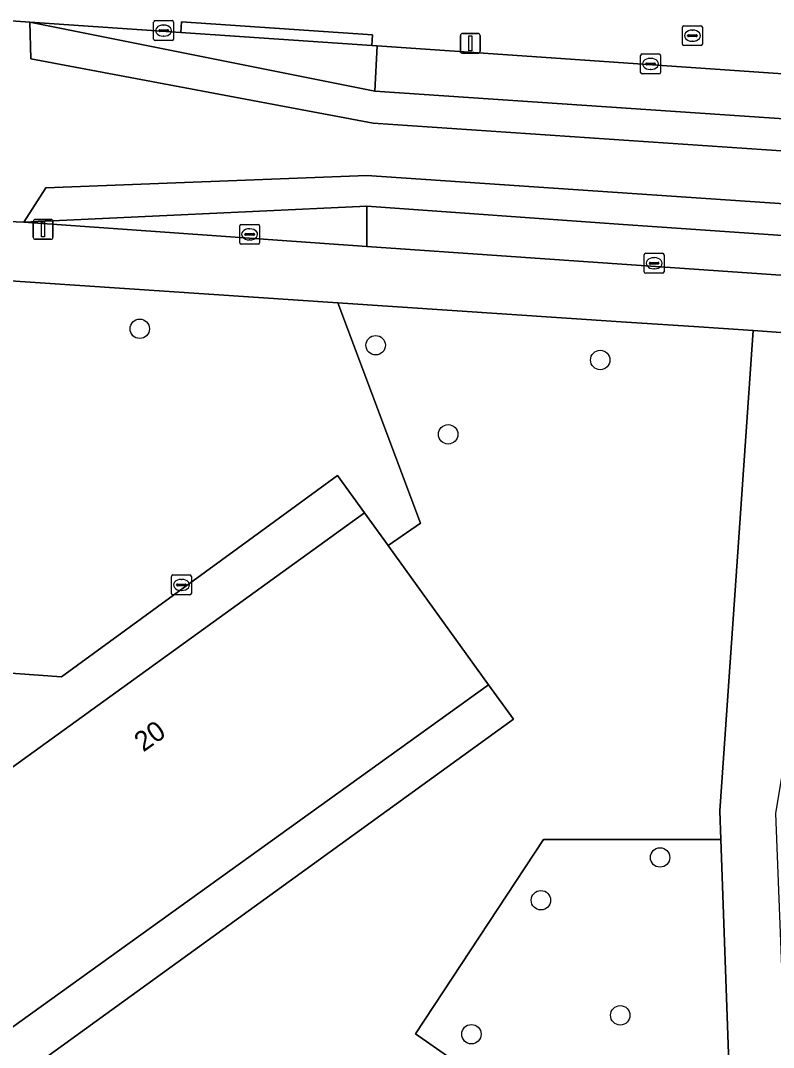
# Model space of a CAD drawing. Extents: x 161084 to 161928, y 385354 to 386522.
# Drawn here: x 161422.9 to 161460.9, y 386104.3 to 386156 of the extents above; entities that cross this region are included whole.
import ezdxf

# ---------------------------------------------------------------- set-up
doc = ezdxf.new("R2010")
doc.units = 0
for name, color, linetype in [('IMGEO_Boom', 7, 'Continuous'), ('IMGEO_Brandkraan', 7, 'Continuous'), ('IMGEO_Groenvoorziening', 7, 'Continuous'), ('IMGEO_Kolk', 7, 'Continuous'), ('IMGEO_Lichtmast', 7, 'Continuous'), ('IMGEO_Pand', 7, 'Continuous'), ('IMGEO_Pand_nummerreeks', 7, 'Continuous'), ('IMGEO_Pand_overbouw', 7, 'Continuous'), ('IMGEO_Parkeervlak_gesloten', 7, 'Continuous'), ('IMGEO_Rijbaan_lokaal_gesloten', 7, 'Continuous'), ('IMGEO_Rioolput', 7, 'Continuous'), ('IMGEO_Voetpad_halfverhard', 7, 'Continuous'), ('IMGEO_Voetpad_open', 7, 'Continuous')]:
    doc.layers.add(name, color=color, linetype=linetype)

msp = doc.modelspace()

# ---------------------------------------------------------------- linework, layer by layer
at = {"layer": 'IMGEO_Boom'}
for centre in [(161428.947, 386140.452), (161440.827, 386139.623), (161452.135, 386138.879), (161444.478, 386135.138), (161455.148, 386113.821), (161449.148, 386111.665), (161453.144, 386105.871), (161445.649, 386104.919)]:
    msp.add_circle(centre, 0.489, dxfattribs=at)
at = {"layer": 'IMGEO_Brandkraan'}
for p, q in [((161456.278, 386154.792), (161456.278, 386155.644)), ((161456.353, 386155.718), (161457.205, 386155.718)), ((161456.58, 386155.261), (161456.978, 386155.261)), ((161456.766, 386155.498), (161456.791, 386155.498)), ((161457.279, 386155.644), (161457.279, 386154.792)), ((161457.205, 386154.718), (161456.353, 386154.718)), ((161456.537, 386155.212), (161456.537, 386155.224)), ((161456.975, 386155.175), (161456.577, 386155.175)), ((161456.789, 386154.938), (161456.764, 386154.938)), ((161457.021, 386155.224), (161457.021, 386155.212))]:
    msp.add_line(p, q, dxfattribs=at)
for points in [[(161456.278, 386154.792), (161456.278, 386155.644)], [(161456.353, 386155.718), (161457.205, 386155.718)], [(161457.279, 386155.644), (161457.279, 386154.792)], [(161457.205, 386154.718), (161456.353, 386154.718)]]:
    msp.add_lwpolyline(points, dxfattribs=at)
for centre, radius, start, end in [((161456.355, 386155.642), 0.0765, 91.552, 178.448), ((161456.355, 386155.642), 0.0765, 91.552, 178.448), ((161456.577, 386155.221), 0.0403, 85.8775, 175.7526), ((161456.982, 386155.223), 0.0386, 1.7309, 96.639), ((161457.203, 386155.642), 0.0765, 1.552, 88.448), ((161457.203, 386155.642), 0.0765, 1.552, 88.448), ((161456.355, 386154.794), 0.0765, 181.552, 268.448), ((161456.355, 386154.794), 0.0765, 181.552, 268.448), ((161456.574, 386155.211), 0.0366, 178.938, 274.7102), ((161456.978, 386155.218), 0.043, 264.8664, 352.4533), ((161457.203, 386154.794), 0.0765, 271.552, 358.448), ((161457.203, 386154.794), 0.0765, 271.552, 358.448)]:
    msp.add_arc(centre, radius, start, end, dxfattribs=at)
for centre, major_axis, ratio, start_param, end_param in [((161456.765, 386155.218), (-0.387, 0.002), 0.722429, 4.712389, 7.853982), ((161456.79, 386155.218), (-0.39, 0.002), 0.717154, 1.570796, 4.712389)]:
    msp.add_ellipse(centre, major_axis=major_axis, ratio=ratio, start_param=start_param, end_param=end_param, dxfattribs=at)
at = {"layer": 'IMGEO_Groenvoorziening'}
for points in [[(161438.92, 386141.764), (161421.667, 386142.92), (161415.332, 386136.844), (161417.062, 386136.751), (161416.891, 386133.983), (161415.147, 386134.09), (161414.965, 386131.369), (161415.763, 386131.314), (161415.247, 386123.627), (161425.008, 386122.924), (161434.674, 386129.969), (161438.911, 386133.057), (161440.268, 386131.176), (161441.452, 386129.535), (161443.081, 386130.663)], [(161458.209, 386114.726), (161449.284, 386114.726), (161442.834, 386104.937), (161449.228, 386100.463), (161451.856, 386098.108), (161452.249, 386091.279), (161459.051, 386091.279)]]:
    msp.add_lwpolyline(points, close=True, dxfattribs=at)
msp.add_lwpolyline([(161449.228, 386100.463), (161442.834, 386104.937), (161449.284, 386114.726), (161458.209, 386114.726), (161458.157, 386116.169), (161458.993, 386128.24), (161459.832, 386140.363), (161456.855, 386140.563), (161453.196, 386140.808), (161438.92, 386141.764), (161443.081, 386130.663), (161441.452, 386129.535), (161441.488, 386129.485), (161446.514, 386122.521), (161447.762, 386120.791), (161422.133, 386102.231), (161420.258, 386104.859), (161419.525, 386105.885), (161414.675, 386112.68), (161415.756, 386113.476), (161418.636, 386115.558), (161413.9, 386115.894), (161413.411, 386107.214), (161412.791, 386098.649)], dxfattribs=at)
at = {"layer": 'IMGEO_Kolk'}
for p, q in [((161429.648, 386155.049), (161429.648, 386155.901)), ((161429.723, 386155.975), (161430.575, 386155.975)), ((161430.136, 386155.755), (161430.161, 386155.755)), ((161430.649, 386155.901), (161430.649, 386155.049)), ((161429.907, 386155.469), (161429.907, 386155.481)), ((161430.345, 386155.432), (161429.947, 386155.432)), ((161429.95, 386155.518), (161430.348, 386155.518)), ((161430.391, 386155.481), (161430.391, 386155.469)), ((161430.575, 386154.975), (161429.723, 386154.975)), ((161430.159, 386155.195), (161430.134, 386155.195)), ((161454.166, 386153.371), (161454.166, 386154.223)), ((161454.241, 386154.297), (161455.093, 386154.297)), ((161455.167, 386154.223), (161455.167, 386153.371)), ((161454.425, 386153.791), (161454.425, 386153.803)), ((161454.863, 386153.754), (161454.465, 386153.754)), ((161454.468, 386153.84), (161454.866, 386153.84)), ((161454.654, 386154.077), (161454.679, 386154.077)), ((161454.909, 386153.803), (161454.909, 386153.791)), ((161455.093, 386153.297), (161454.241, 386153.297)), ((161454.677, 386153.517), (161454.652, 386153.517)), ((161433.979, 386144.784), (161433.979, 386145.636)), ((161434.054, 386145.71), (161434.906, 386145.71)), ((161434.467, 386145.49), (161434.492, 386145.49)), ((161434.98, 386145.636), (161434.98, 386144.784)), ((161434.238, 386145.204), (161434.238, 386145.216)), ((161434.676, 386145.167), (161434.278, 386145.167)), ((161434.281, 386145.253), (161434.679, 386145.253)), ((161434.49, 386144.93), (161434.465, 386144.93)), ((161434.722, 386145.216), (161434.722, 386145.204)), ((161434.906, 386144.71), (161434.054, 386144.71)), ((161454.349, 386143.33), (161454.349, 386144.182)), ((161454.424, 386144.256), (161455.276, 386144.256)), ((161454.837, 386144.036), (161454.862, 386144.036)), ((161455.35, 386144.182), (161455.35, 386143.33)), ((161454.608, 386143.75), (161454.608, 386143.762)), ((161455.046, 386143.713), (161454.648, 386143.713)), ((161454.651, 386143.799), (161455.049, 386143.799)), ((161454.86, 386143.476), (161454.835, 386143.476)), ((161455.092, 386143.762), (161455.092, 386143.75)), ((161455.276, 386143.256), (161454.424, 386143.256))]:
    msp.add_line(p, q, dxfattribs=at)
for points in [[(161429.648, 386155.049), (161429.648, 386155.901)], [(161429.723, 386155.975), (161430.575, 386155.975)], [(161430.649, 386155.901), (161430.649, 386155.049)], [(161430.575, 386154.975), (161429.723, 386154.975)], [(161454.166, 386153.371), (161454.166, 386154.223)], [(161454.241, 386154.297), (161455.093, 386154.297)], [(161455.167, 386154.223), (161455.167, 386153.371)], [(161455.093, 386153.297), (161454.241, 386153.297)], [(161433.979, 386144.784), (161433.979, 386145.636)], [(161434.054, 386145.71), (161434.906, 386145.71)], [(161434.98, 386145.636), (161434.98, 386144.784)], [(161434.906, 386144.71), (161434.054, 386144.71)], [(161454.349, 386143.33), (161454.349, 386144.182)], [(161454.424, 386144.256), (161455.276, 386144.256)], [(161455.35, 386144.182), (161455.35, 386143.33)], [(161455.276, 386143.256), (161454.424, 386143.256)]]:
    msp.add_lwpolyline(points, dxfattribs=at)
for centre, radius, start, end in [((161429.725, 386155.899), 0.0765, 91.552, 178.448), ((161429.725, 386155.899), 0.0765, 91.552, 178.448), ((161430.573, 386155.899), 0.0765, 1.552, 88.448), ((161430.573, 386155.899), 0.0765, 1.552, 88.448), ((161429.947, 386155.478), 0.0403, 85.8775, 175.7526), ((161429.944, 386155.468), 0.0366, 178.938, 274.7102), ((161430.348, 386155.475), 0.043, 264.8664, 352.4533), ((161430.352, 386155.48), 0.0386, 1.7309, 96.639), ((161429.725, 386155.051), 0.0765, 181.552, 268.448), ((161429.725, 386155.051), 0.0765, 181.552, 268.448), ((161430.573, 386155.051), 0.0765, 271.552, 358.448), ((161430.573, 386155.051), 0.0765, 271.552, 358.448), ((161454.243, 386154.221), 0.0765, 91.552, 178.448), ((161454.243, 386154.221), 0.0765, 91.552, 178.448), ((161455.091, 386154.221), 0.0765, 1.552, 88.448), ((161455.091, 386154.221), 0.0765, 1.552, 88.448), ((161454.465, 386153.8), 0.0403, 85.8775, 175.7526), ((161454.462, 386153.79), 0.0366, 178.938, 274.7102), ((161454.866, 386153.797), 0.043, 264.8664, 352.4533), ((161454.87, 386153.802), 0.0386, 1.7309, 96.639), ((161454.243, 386153.373), 0.0765, 181.552, 268.448), ((161454.243, 386153.373), 0.0765, 181.552, 268.448), ((161455.091, 386153.373), 0.0765, 271.552, 358.448), ((161455.091, 386153.373), 0.0765, 271.552, 358.448), ((161434.056, 386145.634), 0.0765, 91.552, 178.448), ((161434.056, 386145.634), 0.0765, 91.552, 178.448), ((161434.904, 386145.634), 0.0765, 1.552, 88.448), ((161434.904, 386145.634), 0.0765, 1.552, 88.448), ((161434.278, 386145.213), 0.0403, 85.8775, 175.7526), ((161434.275, 386145.203), 0.0366, 178.938, 274.7102), ((161434.679, 386145.21), 0.043, 264.8664, 352.4533), ((161434.683, 386145.215), 0.0386, 1.7309, 96.639), ((161434.056, 386144.786), 0.0765, 181.552, 268.448), ((161434.056, 386144.786), 0.0765, 181.552, 268.448), ((161434.904, 386144.786), 0.0765, 271.552, 358.448), ((161434.904, 386144.786), 0.0765, 271.552, 358.448), ((161454.426, 386144.18), 0.0765, 91.552, 178.448), ((161454.426, 386144.18), 0.0765, 91.552, 178.448), ((161455.274, 386144.18), 0.0765, 1.552, 88.448), ((161455.274, 386144.18), 0.0765, 1.552, 88.448), ((161454.648, 386143.759), 0.0403, 85.8775, 175.7526), ((161454.645, 386143.749), 0.0366, 178.938, 274.7102), ((161455.049, 386143.756), 0.043, 264.8664, 352.4533), ((161455.053, 386143.761), 0.0386, 1.7309, 96.639), ((161454.426, 386143.332), 0.0765, 181.552, 268.448), ((161454.426, 386143.332), 0.0765, 181.552, 268.448), ((161455.274, 386143.332), 0.0765, 271.552, 358.448), ((161455.274, 386143.332), 0.0765, 271.552, 358.448)]:
    msp.add_arc(centre, radius, start, end, dxfattribs=at)
for centre, major_axis, ratio, start_param, end_param in [((161430.135, 386155.475), (-0.387, 0.002), 0.722429, 4.712389, 7.853982), ((161430.16, 386155.475), (-0.39, 0.002), 0.717154, 1.570796, 4.712389), ((161454.653, 386153.797), (-0.387, 0.002), 0.722429, 4.712389, 7.853982), ((161454.678, 386153.797), (-0.39, 0.002), 0.717154, 1.570796, 4.712389), ((161434.466, 386145.21), (-0.387, 0.002), 0.722429, 4.712389, 7.853982), ((161434.491, 386145.21), (-0.39, 0.002), 0.717154, 1.570796, 4.712389), ((161454.836, 386143.756), (-0.387, 0.002), 0.722429, 4.712389, 7.853982), ((161454.861, 386143.756), (-0.39, 0.002), 0.717154, 1.570796, 4.712389)]:
    msp.add_ellipse(centre, major_axis=major_axis, ratio=ratio, start_param=start_param, end_param=end_param, dxfattribs=at)
at = {"layer": 'IMGEO_Lichtmast'}
for p, q in [((161445.197, 386155.33), (161445.987, 386155.33)), ((161445.987, 386155.33), (161445.197, 386155.33)), ((161445.097, 386154.43), (161445.097, 386155.23)), ((161445.097, 386155.23), (161445.097, 386154.43)), ((161446.087, 386155.23), (161446.087, 386154.43)), ((161446.087, 386154.43), (161446.087, 386155.23)), ((161445.987, 386154.33), (161445.197, 386154.33)), ((161445.197, 386154.33), (161445.987, 386154.33)), ((161423.688, 386145.961), (161424.478, 386145.961)), ((161424.478, 386145.961), (161423.688, 386145.961)), ((161423.588, 386145.061), (161423.588, 386145.861)), ((161423.588, 386145.861), (161423.588, 386145.061)), ((161424.578, 386145.861), (161424.578, 386145.061)), ((161424.578, 386145.061), (161424.578, 386145.861)), ((161424.478, 386144.961), (161423.688, 386144.961)), ((161423.688, 386144.961), (161424.478, 386144.961))]:
    msp.add_line(p, q, dxfattribs=at)
for points in [[(161445.517, 386155.205), (161445.667, 386155.205), (161445.667, 386154.455), (161445.517, 386154.455), (161445.517, 386155.205)], [(161424.008, 386145.836), (161424.158, 386145.836), (161424.158, 386145.086), (161424.008, 386145.086), (161424.008, 386145.836)]]:
    msp.add_lwpolyline(points, dxfattribs=at)
for centre, start, end in [((161445.197, 386155.23), 90, 180), ((161445.197, 386155.23), 90, 180), ((161445.987, 386155.23), 0, 90), ((161445.987, 386155.23), 360, 90), ((161445.197, 386154.43), 180, 270), ((161445.197, 386154.43), 180, 270), ((161445.987, 386154.43), 270, 0), ((161445.987, 386154.43), 270, 0), ((161423.688, 386145.861), 90, 180), ((161423.688, 386145.861), 90, 180), ((161424.478, 386145.861), 0, 90), ((161424.478, 386145.861), 360, 90), ((161423.688, 386145.061), 180, 270), ((161423.688, 386145.061), 180, 270), ((161424.478, 386145.061), 270, 0), ((161424.478, 386145.061), 270, 0)]:
    msp.add_arc(centre, 0.1, start, end, dxfattribs=at)
at = {"layer": 'IMGEO_Pand'}
msp.add_lwpolyline([(161446.514, 386122.521), (161441.488, 386129.485), (161441.452, 386129.535), (161440.268, 386131.176), (161421.61, 386117.713), (161418.636, 386115.558), (161415.756, 386113.476), (161421.955, 386104.857)], close=True, dxfattribs=at)
at = {"layer": 'IMGEO_Pand_overbouw'}
msp.add_lwpolyline([(161446.514, 386122.521), (161421.955, 386104.857), (161415.756, 386113.476), (161414.675, 386112.68), (161420.258, 386104.859), (161422.133, 386102.231), (161447.762, 386120.791)], close=True, dxfattribs=at)
at = {"layer": 'IMGEO_Parkeervlak_gesloten'}
for points in [[(161592.31, 386144.306), (161590.06, 386144.465), (161575.153, 386145.519), (161565.478, 386146.204), (161508.273, 386150.078), (161500, 386150.631), (161440.9, 386154.703), (161440.784, 386152.425), (161471.067, 386150.375), (161574.934, 386143.3), (161591.226, 386142.092), (161592.192, 386142.108)], [(161499.055, 386142.55), (161453.055, 386145.717), (161440.39, 386146.628), (161440.379, 386144.594), (161500, 386140.47), (161591.537, 386134.233), (161591.633, 386136.244), (161538.988, 386139.817)]]:
    msp.add_lwpolyline(points, close=True, dxfattribs=at)
at = {"layer": 'IMGEO_Rijbaan_lokaal_gesloten'}
for points in [[(161603.283, 386142.656), (161601.83, 386143.178), (161600.336, 386143.568), (161598.814, 386143.823), (161598.037, 386143.9), (161595.793, 386144.059), (161592.31, 386144.306), (161592.192, 386142.108), (161592.128, 386140.504), (161512.001, 386145.975), (161440.701, 386150.808), (161423.467, 386154.058), (161423.418, 386155.907), (161415.356, 386156.463), (161416.153, 386152.775), (161420.784, 386152.422), (161421.852, 386152.362)], [(161421.685, 386149.852), (161420.575, 386149.861), (161416.389, 386150.182), (161411.463, 386146.498), (161418.5, 386146.029), (161423.113, 386145.82), (161424.221, 386147.55), (161440.388, 386148.183), (161539.121, 386141.483), (161594.421, 386137.75)], [(161594.421, 386137.75), (161539.121, 386141.483), (161440.388, 386148.183), (161424.221, 386147.55), (161423.113, 386145.82), (161440.39, 386146.628), (161453.055, 386145.717), (161499.055, 386142.55), (161538.988, 386139.817), (161591.633, 386136.244), (161594.888, 386135.95)]]:
    msp.add_lwpolyline(points, dxfattribs=at)
for points in [[(161440.9, 386154.703), (161440.637, 386154.721), (161431.016, 386155.384), (161423.418, 386155.907), (161440.784, 386152.425)], [(161592.192, 386142.108), (161591.226, 386142.092), (161574.934, 386143.3), (161471.067, 386150.375), (161440.784, 386152.425), (161423.418, 386155.907), (161423.467, 386154.058), (161440.701, 386150.808), (161512.001, 386145.975), (161592.128, 386140.504)], [(161440.39, 386146.628), (161423.113, 386145.82), (161440.379, 386144.594)]]:
    msp.add_lwpolyline(points, close=True, dxfattribs=at)
at = {"layer": 'IMGEO_Rioolput'}
for p, q in [((161430.546, 386127.126), (161430.546, 386127.978)), ((161430.621, 386128.052), (161431.473, 386128.052)), ((161431.034, 386127.832), (161431.059, 386127.832)), ((161431.547, 386127.978), (161431.547, 386127.126)), ((161430.805, 386127.546), (161430.805, 386127.558)), ((161431.243, 386127.509), (161430.845, 386127.509)), ((161430.848, 386127.595), (161431.246, 386127.595)), ((161431.289, 386127.558), (161431.289, 386127.546)), ((161431.473, 386127.052), (161430.621, 386127.052)), ((161431.057, 386127.272), (161431.032, 386127.272))]:
    msp.add_line(p, q, dxfattribs=at)
for points in [[(161430.546, 386127.126), (161430.546, 386127.978)], [(161430.621, 386128.052), (161431.473, 386128.052)], [(161431.547, 386127.978), (161431.547, 386127.126)], [(161431.473, 386127.052), (161430.621, 386127.052)]]:
    msp.add_lwpolyline(points, dxfattribs=at)
for centre, radius, start, end in [((161430.623, 386127.976), 0.0765, 91.552, 178.448), ((161430.623, 386127.976), 0.0765, 91.552, 178.448), ((161431.471, 386127.976), 0.0765, 1.552, 88.448), ((161431.471, 386127.976), 0.0765, 1.552, 88.448), ((161430.845, 386127.555), 0.0403, 85.8775, 175.7526), ((161430.842, 386127.545), 0.0366, 178.938, 274.7102), ((161431.246, 386127.552), 0.043, 264.8664, 352.4533), ((161431.25, 386127.557), 0.0386, 1.7309, 96.639), ((161430.623, 386127.128), 0.0765, 181.552, 268.448), ((161430.623, 386127.128), 0.0765, 181.552, 268.448), ((161431.471, 386127.128), 0.0765, 271.552, 358.448), ((161431.471, 386127.128), 0.0765, 271.552, 358.448)]:
    msp.add_arc(centre, radius, start, end, dxfattribs=at)
for centre, major_axis, ratio, start_param, end_param in [((161431.033, 386127.552), (-0.387, 0.002), 0.722429, 4.712389, 7.853982), ((161431.058, 386127.552), (-0.39, 0.002), 0.717154, 1.570796, 4.712389)]:
    msp.add_ellipse(centre, major_axis=major_axis, ratio=ratio, start_param=start_param, end_param=end_param, dxfattribs=at)
at = {"layer": 'IMGEO_Voetpad_halfverhard'}
msp.add_lwpolyline([(161460.985, 386116.031), (161461.501, 386119.171), (161462.853, 386140.151), (161459.832, 386140.363), (161458.993, 386128.24), (161458.157, 386116.169), (161458.209, 386114.726), (161459.051, 386091.279), (161460.642, 386046.95), (161460.731, 386044.726), (161461.522, 386024.865), (161464.514, 386025.016), (161463.243, 386057.808), (161461.468, 386103.571)], close=True, dxfattribs=at)
at = {"layer": 'IMGEO_Voetpad_open'}
for points in [[(161415.356, 386156.463), (161423.418, 386155.907), (161431.016, 386155.384), (161431.049, 386155.914), (161440.671, 386155.269), (161440.637, 386154.721), (161440.9, 386154.703), (161500, 386150.631)], [(161440.379, 386144.594), (161423.113, 386145.82), (161418.5, 386146.029), (161411.463, 386146.498), (161395.814, 386147.74), (161389.961, 386148.106), (161388.305, 386148.176), (161387.149, 386148.242), (161386.388, 386148.285), (161386.015, 386148.306), (161385.956, 386147.144), (161377.899, 386147.725), (161377.98, 386148.853), (161371.482, 386149.183), (161348.894, 386150.753), (161328.025, 386152.175)], [(161329.193, 386149.342), (161360.035, 386147.116), (161364.759, 386146.775), (161369.82, 386146.436), (161371.576, 386146.304), (161372.563, 386146.23), (161379.637, 386145.764), (161384.074, 386145.467), (161393.455, 386144.831), (161395.58, 386144.687), (161405.427, 386144.019), (161409.484, 386143.744), (161412.757, 386143.55), (161418.591, 386143.126), (161421.667, 386142.92), (161438.92, 386141.764), (161453.196, 386140.808), (161456.855, 386140.563), (161459.832, 386140.363), (161462.853, 386140.151)], [(161596.554, 386133.882), (161591.537, 386134.233), (161500, 386140.47), (161440.379, 386144.594)]]:
    msp.add_lwpolyline(points, dxfattribs=at)
for points in [[(161440.637, 386154.721), (161440.671, 386155.269), (161431.049, 386155.914), (161431.016, 386155.384)], [(161438.911, 386133.057), (161434.674, 386129.969), (161425.008, 386122.924), (161415.247, 386123.627), (161414.487, 386123.682), (161414.076, 386118.229), (161421.61, 386117.713), (161440.268, 386131.176)], [(161420.258, 386104.859), (161422.133, 386102.231), (161447.762, 386120.791), (161446.514, 386122.521), (161421.955, 386104.857), (161415.756, 386113.476), (161414.675, 386112.68), (161419.525, 386105.885)]]:
    msp.add_lwpolyline(points, close=True, dxfattribs=at)

# ---------------------------------------------------------------- texts
at = {"layer": 'IMGEO_Pand_nummerreeks'}
msp.add_text('20', height=1, rotation=35.3515, dxfattribs=at).set_placement((161429.128, 386119.106))

doc.saveas('drawing.dxf')
